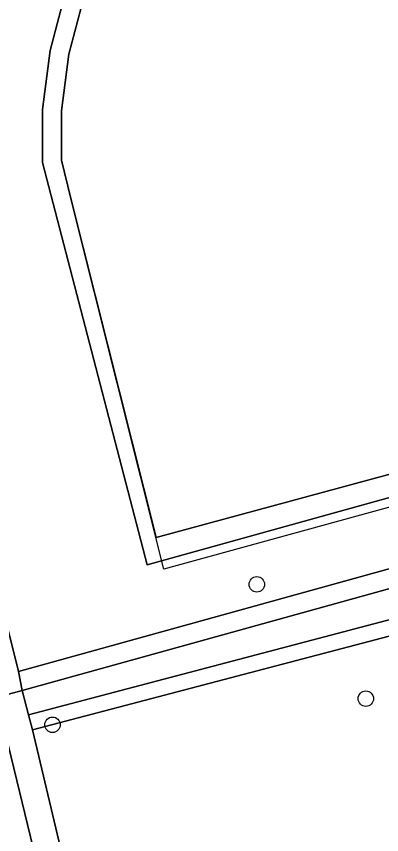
# Model space of a CAD drawing. Extents: x 164494 to 166241, y 382475 to 384495.
# Drawn here: x 164807.7 to 164830.8, y 383564.6 to 383616.4 of the extents above; entities that cross this region are included whole.
import ezdxf

# ---------------------------------------------------------------- set-up
doc = ezdxf.new("R2010")
doc.units = 0
for name, color, linetype in [('IMGEO_Boom', 7, 'Continuous'), ('IMGEO_Bouwland', 7, 'Continuous'), ('IMGEO_Erf', 7, 'Continuous'), ('IMGEO_Groenvoorziening', 7, 'Continuous'), ('IMGEO_Haag', 7, 'Continuous'), ('IMGEO_Hek', 7, 'Continuous'), ('IMGEO_Oever', 7, 'Continuous'), ('IMGEO_Waterloop', 7, 'Continuous')]:
    doc.layers.add(name, color=color, linetype=linetype)

msp = doc.modelspace()

# ---------------------------------------------------------------- linework, layer by layer
at = {"layer": 'IMGEO_Boom'}
for centre in [(164822.928, 383580.453), (164829.827, 383573.219), (164809.995, 383571.566)]:
    msp.add_circle(centre, 0.489, dxfattribs=at)
at = {"layer": 'IMGEO_Bouwland'}
msp.add_lwpolyline([(164928.234, 383684.303), (164824.66, 383630.577), (164820.95, 383628.512), (164818.238, 383626.631), (164815.731, 383623.998), (164813.605, 383620.911), (164811.972, 383617.605), (164811.019, 383614.012), (164810.566, 383610.418), (164810.553, 383607.289), (164811.16, 383604.868), (164816.545, 383583.409), (164902.622, 383606.736)], dxfattribs=at)
at = {"layer": 'IMGEO_Erf'}
msp.add_lwpolyline([(164920.621, 383557.769), (164914.456, 383581.898), (164900.411, 383582.399), (164895.675, 383589.741), (164848.391, 383576.713), (164847.12, 383581.321), (164808.728, 383571.245), (164817.843, 383532.831)], dxfattribs=at)
at = {"layer": 'IMGEO_Groenvoorziening'}
for points in [[(164927.701, 383691.998), (164811.527, 383631.796), (164804.848, 383624.106), (164799.513, 383612.083), (164801.317, 383603.927), (164806.83, 383579.001), (164807.843, 383574.948), (164907.593, 383602.564)], [(164928.877, 383685.988), (164824.092, 383631.634), (164820.315, 383629.532), (164817.453, 383627.547), (164814.797, 383624.757), (164812.568, 383621.52), (164810.843, 383618.029), (164809.838, 383614.242), (164809.366, 383610.496), (164809.352, 383607.143), (164815.985, 383581.685), (164912.898, 383608.611)], [(164912.898, 383608.611), (164815.985, 383581.685), (164809.352, 383607.143), (164809.366, 383610.496), (164809.838, 383614.242), (164810.843, 383618.029), (164812.568, 383621.52), (164814.797, 383624.757), (164817.453, 383627.547), (164820.315, 383629.532), (164824.092, 383631.634), (164928.877, 383685.988)], [(164902.622, 383606.736), (164816.545, 383583.409), (164811.16, 383604.868), (164810.553, 383607.289), (164810.566, 383610.418), (164811.019, 383614.012), (164811.972, 383617.605), (164813.605, 383620.911), (164815.731, 383623.998), (164818.238, 383626.631), (164820.95, 383628.512), (164824.66, 383630.577), (164928.234, 383684.303)], [(164810.506, 383556.655), (164807.217, 383570.206), (164806.67, 383572.089), (164806.328, 383573.265), (164806.242, 383573.56), (164806.006, 383574.598), (164802.507, 383588.732)]]:
    msp.add_lwpolyline(points, dxfattribs=at)
at = {"layer": 'IMGEO_Haag'}
for points in [[(164928.877, 383685.988), (164824.092, 383631.634), (164820.315, 383629.532), (164817.453, 383627.547), (164814.797, 383624.757), (164812.568, 383621.52), (164810.843, 383618.029), (164809.838, 383614.242), (164809.366, 383610.496), (164809.352, 383607.143), (164815.985, 383581.685), (164912.898, 383608.611)], [(164902.622, 383606.736), (164816.545, 383583.409), (164811.16, 383604.868), (164810.553, 383607.289), (164810.566, 383610.418), (164811.019, 383614.012), (164811.972, 383617.605), (164813.605, 383620.911), (164815.731, 383623.998), (164818.238, 383626.631), (164820.95, 383628.512), (164824.66, 383630.577), (164928.234, 383684.303)]]:
    msp.add_lwpolyline(points, dxfattribs=at)
at = {"layer": 'IMGEO_Hek'}
for points in [[(164811.16, 383604.868), (164810.553, 383607.289), (164810.566, 383610.418), (164811.019, 383614.012), (164811.972, 383617.605), (164813.605, 383620.911), (164815.731, 383623.998), (164818.238, 383626.631), (164820.95, 383628.512), (164824.66, 383630.577), (164928.234, 383684.303), (164939.695, 383654.166)], [(164939.695, 383654.166), (164950.651, 383625.36), (164914.568, 383615.3), (164910.853, 383607.16), (164817.048, 383581.405)], [(164817.048, 383581.405), (164811.16, 383604.868)]]:
    msp.add_lwpolyline(points, dxfattribs=at)
at = {"layer": 'IMGEO_Oever'}
msp.add_lwpolyline([(164907.593, 383602.564), (164807.843, 383574.948), (164808.069, 383573.736), (164839.497, 383582.442)], dxfattribs=at)
msp.add_lwpolyline([(164889.881, 383592.787), (164896.617, 383594.492), (164896.433, 383595.389), (164892.392, 383594.311), (164808.479, 383572.186), (164808.728, 383571.245), (164847.12, 383581.321), (164880.395, 383590.23)], close=True, dxfattribs=at)
at = {"layer": 'IMGEO_Waterloop'}
for points in [[(164839.944, 383654.173), (164826.55, 383646.324), (164816.085, 383639.05), (164809.891, 383633.959), (164802.603, 383625.63), (164797.104, 383611.727), (164799.066, 383603.377), (164802.507, 383588.732), (164806.006, 383574.598), (164806.242, 383573.56), (164806.328, 383573.265), (164808.069, 383573.736), (164807.843, 383574.948), (164806.83, 383579.001), (164801.317, 383603.927), (164799.513, 383612.083), (164804.848, 383624.106), (164811.527, 383631.796), (164817.851, 383637.077), (164828.266, 383644.181), (164840.2, 383651.692)], [(165005.698, 383608.91), (164983.069, 383613.243), (164973.335, 383615.303), (164967.129, 383616.073), (164964.568, 383616.056), (164963.234, 383616.056), (164962.084, 383616.035), (164961.098, 383615.871), (164959.989, 383615.645), (164944.527, 383611.21), (164929.024, 383607.226), (164922.412, 383605.276), (164904.204, 383600.063), (164880.996, 383593.654), (164839.497, 383582.442), (164808.069, 383573.736), (164808.479, 383572.186), (164892.392, 383594.311), (164896.433, 383595.389), (164896.617, 383594.492), (164901.823, 383595.961), (164902.35, 383596.928), (164918.691, 383601.544)]]:
    msp.add_lwpolyline(points, dxfattribs=at)
msp.add_lwpolyline([(164808.479, 383572.186), (164808.069, 383573.736), (164806.328, 383573.265), (164806.67, 383572.089), (164807.217, 383570.206), (164810.506, 383556.655), (164816.038, 383532.675), (164821.677, 383509.812), (164824.708, 383500), (164825.464, 383497.549), (164826.994, 383498.067), (164826.418, 383500), (164823.417, 383510.069), (164817.843, 383532.831), (164808.728, 383571.245)], close=True, dxfattribs=at)

doc.saveas('drawing.dxf')
